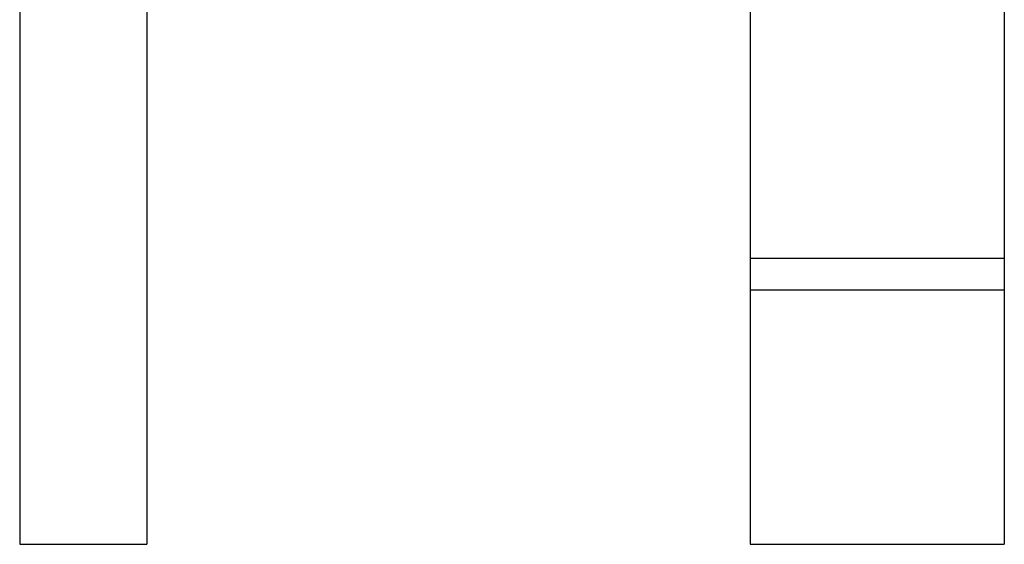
# Model space of a CAD drawing. Header units: inches. Extents: x 220 to 877, y 4 to 174.
# Tile 329 of 656: x 431.68 to 439.43, y 127.46 to 131.59. Entities that reach past the tile are written whole.
import ezdxf

# ---------------------------------------------------------------- set-up
doc = ezdxf.new("R2010")
doc.units = ezdxf.units.IN
doc.header["$LTSCALE"] = 0.5
doc.header["$MEASUREMENT"] = 0
doc.linetypes.add('HIDDEN', pattern=[0.225, 0.15, -0.075])
doc.layers.add('MFT-M-S', color=8, linetype='Continuous')

msp = doc.modelspace()

# ---------------------------------------------------------------- linework, layer by layer
at = {"layer": 'MFT-M-S', "linetype": 'Continuous', "lineweight": 25}
for p, q in [((431.68364, 133.46072), (431.68364, 127.46072)), ((432.68364, 133.46072), (432.68364, 127.46072)), ((437.43364, 133.46072), (437.43364, 129.71072)), ((439.43364, 133.46072), (439.43364, 129.71072)), ((439.43364, 129.71072), (437.43364, 129.71072)), ((437.43364, 129.71072), (437.43364, 129.46072)), ((439.43364, 129.71072), (439.43364, 129.46072)), ((437.43364, 129.46072), (437.43364, 127.46072)), ((439.43364, 129.46072), (437.43364, 129.46072)), ((439.43364, 129.46072), (439.43364, 127.46072)), ((431.68364, 127.46072), (432.68364, 127.46072)), ((437.43364, 127.46072), (439.43364, 127.46072))]:
    msp.add_line(p, q, dxfattribs=at)
at = {"layer": 'MFT-M-S', "linetype": 'HIDDEN', "lineweight": 18}
msp.add_line((439.43364, 129.71072), (437.43364, 129.71072), dxfattribs=at)

doc.saveas('drawing.dxf')
